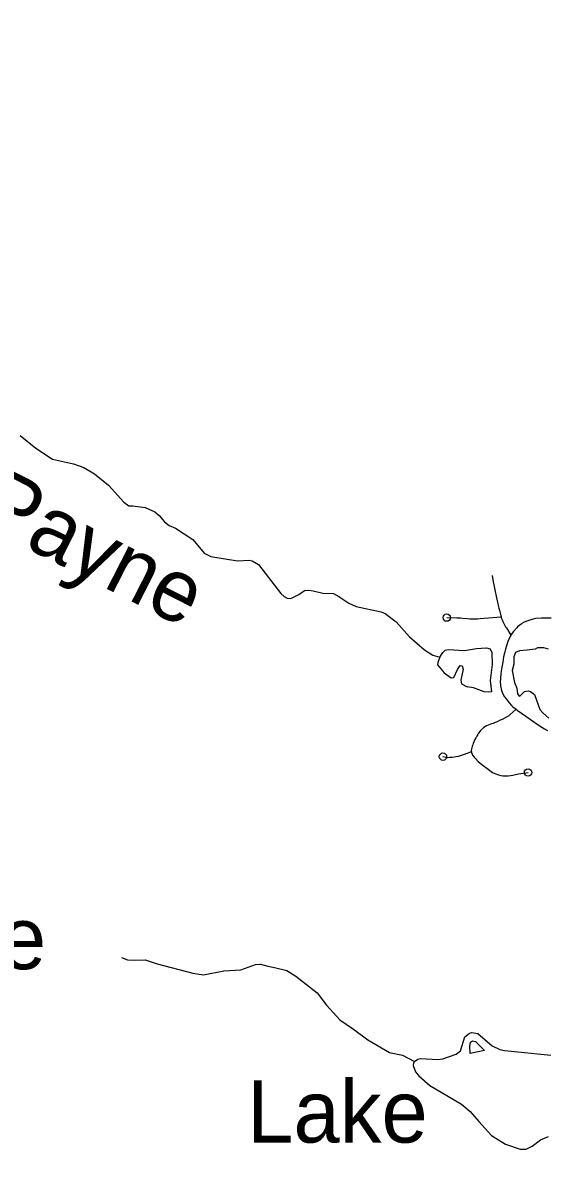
# Model space of a CAD drawing. Extents: x -19 to 366, y -4 to 359.
# Drawn here: x 144.78 to 145.451, y 189.502 to 190.955 of the extents above; entities that cross this region are included whole.
import ezdxf

# ---------------------------------------------------------------- set-up
doc = ezdxf.new("R2010")
doc.units = 0
for name, color, linetype in [('Level 33', 7, 'Continuous'), ('Level 35', 7, 'Continuous'), ('Level 60', 7, 'Continuous')]:
    doc.layers.add(name, color=color, linetype=linetype)

msp = doc.modelspace()

# ---------------------------------------------------------------- linework, layer by layer
at = {"layer": 'Level 33'}
for points in [[(145.3822, 190.245), (145.3834, 190.2368), (145.3842, 190.2331), (145.3861, 190.2245), (145.3874, 190.2185), (145.3879, 190.2163), (145.3887, 190.2125), (145.3895, 190.209), (145.39, 190.2067), (145.3909, 190.2033), (145.3917, 190.2004), (145.3933, 190.1934), (145.3937, 190.1922)], [(145.324, 190.191), (145.3369, 190.1908), (145.3416, 190.1906), (145.3443, 190.1904), (145.35, 190.19), (145.3537, 190.1896), (145.3583, 190.1894), (145.3636, 190.1896), (145.367, 190.1898), (145.3719, 190.1902), (145.3937, 190.1922)], [(145.3937, 190.1922), (145.394, 190.1908), (145.3948, 190.1889), (145.3954, 190.1872), (145.3959, 190.1862), (145.3968, 190.1842), (145.3984, 190.181), (145.3995, 190.1792), (145.4006, 190.1777), (145.4064, 190.1683)], [(145.4579, 190.1905), (145.4454, 190.1904), (145.4383, 190.1897), (145.4347, 190.189), (145.4306, 190.1879), (145.4268, 190.1866), (145.4234, 190.185), (145.4204, 190.1833), (145.4197, 190.1828), (145.4165, 190.1806), (145.4149, 190.1792), (145.4138, 190.1781), (145.4092, 190.1726), (145.4073, 190.1699), (145.4064, 190.1683)], [(145.4064, 190.1683), (145.4057, 190.1671), (145.404, 190.1642), (145.4025, 190.1603), (145.4005, 190.1546), (145.3994, 190.1507), (145.3985, 190.147), (145.397, 190.1405), (145.3959, 190.134), (145.3947, 190.1276), (145.3939, 190.1222), (145.3933, 190.1189), (145.3927, 190.1076), (145.3929, 190.1056), (145.3931, 190.1032), (145.3933, 190.1022), (145.3935, 190.1011), (145.3938, 190.0996), (145.3942, 190.0976), (145.3949, 190.0953), (145.3965, 190.0923), (145.3983, 190.0894), (145.4001, 190.0868), (145.4028, 190.0833), (145.4043, 190.0815), (145.4073, 190.0784), (145.409, 190.0766), (145.4129, 190.0733)], [(145.4129, 190.0733), (145.4048, 190.0662), (145.4035, 190.0651), (145.4021, 190.0641), (145.399, 190.0623), (145.3951, 190.0602), (145.3919, 190.0588), (145.3886, 190.0573), (145.3862, 190.0562), (145.3835, 190.0551), (145.3816, 190.0545), (145.3793, 190.0538), (145.3772, 190.053), (145.3751, 190.0521), (145.373, 190.0509), (145.371, 190.0495), (145.3675, 190.046), (145.3665, 190.0448), (145.3649, 190.0427), (145.3639, 190.0411), (145.3625, 190.0387), (145.3616, 190.0371), (145.3615, 190.0369), (145.3602, 190.0345), (145.3591, 190.0324), (145.3578, 190.0294), (145.3573, 190.0277), (145.3568, 190.0259), (145.3561, 190.0235), (145.3558, 190.0225), (145.3555, 190.0201), (145.3556, 190.0189)], [(145.4129, 190.0733), (145.4142, 190.0722), (145.4255, 190.0644), (145.4326, 190.0594), (145.4428, 190.0527), (145.4495, 190.0483), (145.4531, 190.0459)], [(145.3556, 190.0189), (145.345, 190.0147), (145.3412, 190.0135), (145.3386, 190.0129), (145.3362, 190.0124), (145.3333, 190.0118), (145.331, 190.0115), (145.328, 190.0113), (145.3252, 190.0111), (145.3229, 190.0115), (145.3191, 190.0125)], [(145.3556, 190.0189), (145.3557, 190.0177), (145.3564, 190.0159), (145.357, 190.0146), (145.3592, 190.012), (145.3607, 190.0103), (145.3645, 190.0064), (145.3669, 190.0042), (145.3706, 190.0011), (145.3753, 189.9976), (145.3828, 189.9924), (145.3858, 189.9909), (145.3902, 189.9892), (145.3936, 189.9884), (145.3965, 189.988), (145.4026, 189.9879), (145.4087, 189.9887), (145.4107, 189.9891), (145.4159, 189.9905), (145.4283, 189.9922)]]:
    msp.add_lwpolyline(points, dxfattribs=at)
for centre in [(145.324, 190.191), (145.3191, 190.0125), (145.4283, 189.9922)]:
    msp.add_circle(centre, 0.00473, dxfattribs=at)
at = {"layer": 'Level 35'}
for points in [[(144.7766, 190.4248), (144.7966, 190.4086), (144.8181, 190.3946), (144.8447, 190.3883), (144.858, 190.3838), (144.872, 190.3757), (144.8897, 190.361), (144.9094, 190.3392), (144.916, 190.3347), (144.9212, 190.3343), (144.9369, 190.3323), (144.9493, 190.3268), (144.955, 190.3219), (144.9615, 190.3138), (144.9677, 190.3094), (144.9759, 190.3059), (144.998, 190.2912), (145.0125, 190.2739), (145.0212, 190.2694), (145.0556, 190.2639), (145.0704, 190.2649), (145.0742, 190.264), (145.0824, 190.2594), (145.1112, 190.2218), (145.1154, 190.218), (145.1192, 190.2159), (145.1239, 190.2154), (145.1343, 190.2205), (145.1413, 190.2257), (145.1468, 190.2263), (145.1527, 190.2256), (145.1651, 190.2222), (145.1785, 190.2219), (145.1856, 190.2181), (145.1981, 190.2094), (145.2076, 190.2053), (145.2399, 190.1984), (145.245, 190.1961), (145.2591, 190.1854), (145.2763, 190.1665)], [(145.2763, 190.1665), (145.2953, 190.1496), (145.306, 190.1429), (145.3153, 190.1401), (145.3191, 190.1463), (145.3219, 190.1492), (145.3261, 190.15), (145.3466, 190.1489), (145.3621, 190.1513), (145.3752, 190.1521), (145.3796, 190.1508), (145.382, 190.1464), (145.3823, 190.1307), (145.3795, 190.1105), (145.3815, 190.0957), (145.377, 190.0951), (145.3722, 190.0959), (145.3583, 190.1007), (145.35, 190.102)], [(145.4547, 190.1507), (145.4488, 190.1522), (145.4403, 190.1522), (145.4374, 190.1504), (145.427, 190.1494), (145.4173, 190.1485), (145.4122, 190.1462), (145.41, 190.1406), (145.41, 190.1313), (145.4078, 190.1232), (145.4111, 190.1076), (145.4141, 190.1006), (145.4147, 190.0932), (145.417, 190.0902), (145.4181, 190.0904), (145.4236, 190.0961), (145.4286, 190.0972), (145.4316, 190.0961), (145.4365, 190.0923), (145.4436, 190.073), (145.4471, 190.0688), (145.4551, 190.0619)], [(145.3153, 190.1401), (145.3125, 190.1334), (145.3121, 190.1302), (145.3205, 190.1203), (145.3298, 190.1135), (145.3332, 190.1143), (145.3376, 190.1244), (145.341, 190.1295), (145.3436, 190.129), (145.345, 190.1248), (145.342, 190.1109), (145.3431, 190.106), (145.35, 190.102)], [(144.9066, 189.7546), (144.9144, 189.7518), (144.9229, 189.7511), (144.9369, 189.7517), (144.9521, 189.7467), (144.9981, 189.7347), (145.0118, 189.7323), (145.0379, 189.7375), (145.0596, 189.7389), (145.0787, 189.7459), (145.0851, 189.7463), (145.0943, 189.7435), (145.1028, 189.742), (145.1189, 189.7379), (145.1304, 189.7309), (145.1578, 189.7094), (145.1696, 189.6937), (145.1868, 189.6749), (145.2045, 189.6627), (145.2225, 189.6491), (145.2505, 189.6329), (145.2672, 189.6293), (145.2826, 189.6214), (145.2811, 189.6195), (145.2807, 189.6159), (145.2838, 189.6081), (145.2882, 189.6028), (145.3021, 189.5906), (145.3428, 189.5664), (145.354, 189.557), (145.3651, 189.5441), (145.3815, 189.5263), (145.3992, 189.5152), (145.418, 189.5085), (145.4258, 189.5087), (145.4337, 189.5125), (145.4441, 189.5205), (145.4545, 189.5248)], [(145.2826, 189.6214), (145.2868, 189.6243), (145.2902, 189.6252), (145.3126, 189.6238), (145.3188, 189.6246), (145.3359, 189.6306), (145.3417, 189.6351), (145.3474, 189.653), (145.353, 189.6576), (145.3563, 189.6584), (145.3638, 189.6571), (145.3823, 189.6414), (145.392, 189.6365), (145.3979, 189.6352), (145.4154, 189.6336), (145.4577, 189.6292)], [(145.3541, 189.6316), (145.3535, 189.6405), (145.3546, 189.6462), (145.3571, 189.6476), (145.361, 189.6468), (145.3725, 189.6353)], [(145.3725, 189.6353), (145.3541, 189.6316)]]:
    msp.add_lwpolyline(points, dxfattribs=at)
at = {"layer": 'Level 60'}
for points in [[(154.1159, 1.8709), (153.9063, 10.4874), (153.696, 19.1041), (153.485, 27.7209), (153.2733, 36.3378), (153.0608, 44.9549), (152.8476, 53.5721), (152.6337, 62.1894), (152.419, 70.8069), (152.2036, 79.4245), (151.9875, 88.0422), (151.7707, 96.6601), (151.5531, 105.2782), (151.3348, 113.8963), (151.1158, 122.5147), (150.8961, 131.1331), (150.6757, 139.7517), (150.4545, 148.3704), (150.2326, 156.9893), (150.0101, 165.6083), (149.7867, 174.2275), (149.5627, 182.8468), (149.338, 191.4662), (149.1125, 200.0858), (148.8864, 208.7055), (148.6595, 217.3254), (148.4319, 225.9454), (148.2037, 234.5655), (147.9747, 243.1858), (147.745, 251.8063), (147.5146, 260.4269), (147.2835, 269.0476), (147.0517, 277.6685), (146.8191, 286.2895), (146.5859, 294.9106), (146.352, 303.5319), (146.1174, 312.1534), (145.8821, 320.775), (145.6461, 329.3967), (145.4094, 338.0186), (145.172, 346.6406)], [(146.7783, 1.697), (146.5788, 10.3131), (146.3785, 18.9294), (146.1776, 27.5458), (145.9759, 36.1624), (145.7736, 44.7791), (145.5705, 53.396), (145.3668, 62.013), (145.1624, 70.6301), (144.9572, 79.2474), (144.7514, 87.8648), (144.5449, 96.4823), (144.3377, 105.1), (144.1299, 113.7179), (143.9213, 122.3359), (143.712, 130.954), (143.5021, 139.5723), (143.2915, 148.1907), (143.0802, 156.8092), (142.8682, 165.4279), (142.6555, 174.0468), (142.4422, 182.6658), (142.2282, 191.2849), (142.0135, 199.9042), (141.7981, 208.5236), (141.582, 217.1432), (141.3653, 225.7629), (141.1479, 234.3828), (140.9298, 243.0028), (140.711, 251.623), (140.4916, 260.2433), (140.2715, 268.8638), (140.0508, 277.4844), (139.8293, 286.1051), (139.6072, 294.726), (139.3845, 303.3471), (139.161, 311.9683), (138.937, 320.5896), (138.7122, 329.2111), (138.4868, 337.8328), (138.2607, 346.4546)], [(0, 189.5162), (7.1121, 189.5206), (14.2243, 189.5339), (21.3364, 189.556), (28.4484, 189.5869), (35.5605, 189.6267), (42.6725, 189.6754), (49.7844, 189.7329), (56.8962, 189.7992), (64.0079, 189.8744), (71.1196, 189.9584), (78.2311, 190.0512), (85.3425, 190.1529), (92.4538, 190.2635), (99.5649, 190.3829), (106.6759, 190.5111), (113.7867, 190.6482), (120.8974, 190.7941), (128.0078, 190.9489), (135.1181, 191.1125), (142.2282, 191.2849), (149.338, 191.4662), (156.4476, 191.6563), (163.5569, 191.8553), (170.666, 192.0631), (177.7749, 192.2798), (184.8835, 192.5053), (191.9917, 192.7396), (199.0997, 192.9828), (206.2074, 193.2348), (213.3147, 193.4956), (220.4218, 193.7653), (227.5285, 194.0438), (234.6348, 194.3312), (241.7408, 194.6274), (248.8464, 194.9324), (255.9516, 195.2463), (263.0564, 195.569), (270.1608, 195.9005), (277.2648, 196.2409), (284.3683, 196.5901), (291.4715, 196.9481), (298.5741, 197.315), (305.6763, 197.6907), (312.7781, 198.0753), (319.8793, 198.4686), (326.9801, 198.8708), (334.0804, 199.2818), (341.1801, 199.7017)], [(0, 180.8999), (7.1228, 180.9044), (14.2457, 180.9176), (21.3685, 180.9397), (28.4912, 180.9706), (35.614, 181.0103), (42.7366, 181.0589), (49.8592, 181.1163), (56.9818, 181.1825), (64.1042, 181.2575), (71.2266, 181.3414), (78.3488, 181.4341), (85.4709, 181.5357), (92.5929, 181.646), (99.7147, 181.7652), (106.8364, 181.8933), (113.9579, 182.0301), (121.0793, 182.1758), (128.2005, 182.3303), (135.3214, 182.4936), (142.4422, 182.6658), (149.5627, 182.8468), (156.683, 183.0366), (163.8031, 183.2352), (170.9229, 183.4427), (178.0425, 183.659), (185.1617, 183.8841), (192.2807, 184.1181), (199.3994, 184.3608), (206.5178, 184.6124), (213.6359, 184.8728), (220.7537, 185.1421), (227.8711, 185.4201), (234.9881, 185.707), (242.1048, 186.0027), (249.2212, 186.3073), (256.3371, 186.6206), (263.4526, 186.9428), (270.5678, 187.2738), (277.6825, 187.6136), (284.7968, 187.9622), (291.9107, 188.3197), (299.0241, 188.6859), (306.1371, 189.061), (313.2495, 189.4449), (320.3615, 189.8377), (327.4731, 190.2392), (334.5841, 190.6495), (341.6946, 191.0687)]]:
    msp.add_spline(points, degree=3, dxfattribs=at)

# ---------------------------------------------------------------- texts
at = {"layer": 'Level 35'}
msp.add_text('Payne', height=0.08, rotation=332.9792, dxfattribs=at).set_placement((144.7169, 190.315))
for s, p in [('Alpine', (144.5125, 189.7397)), ('Lake', (145.0677, 189.5171))]:
    msp.add_text(s, height=0.08, dxfattribs=at).set_placement(p)

doc.saveas('drawing.dxf')
